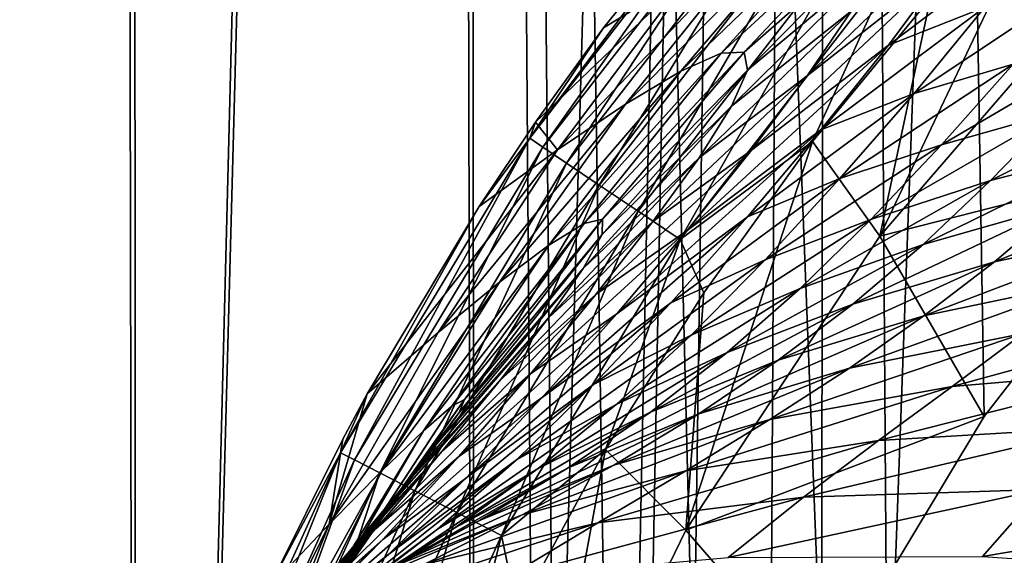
# Model space of a CAD drawing. Header units: metres. Extents: x -106 to 264, y -111 to 81.
# Tile 413 of 549: x 187.17 to 191.36, y 42.11 to 44.39. Entities that reach past the tile are written whole.
import ezdxf

# ---------------------------------------------------------------- set-up
doc = ezdxf.new("R2010")
doc.units = ezdxf.units.M
doc.layers.add('solid_20422013', color=7, linetype='CONTINUOUS')

msp = doc.modelspace()

# ---------------------------------------------------------------- linework, layer by layer
at = {"layer": 'solid_20422013'}
for points in [[(186.306625, 80.599998, -10.073905), (187.568237, 80.599998, -11.595023), (186.383133, 28.6, -10.176958)], [(187.637299, 80.599998, 11.668878), (186.374359, 80.599998, 10.165876), (186.382919, 28.6, 10.176676)], [(187.637299, 80.599998, 11.668878), (186.382919, 28.6, 10.176676), (187.667664, 28.6, 11.699088)], [(187.568237, 80.599998, -11.595023), (187.667862, 28.6, -11.699291), (186.383133, 28.6, -10.176958)], [(187.568237, 80.599998, -11.595023), (188.995987, 80.599998, -12.957083), (187.667862, 28.6, -11.699291)], [(189.061157, 80.599998, 13.012347), (187.637299, 80.599998, 11.668878), (187.667664, 28.6, 11.699088)], [(189.061157, 80.599998, 13.012347), (187.667664, 28.6, 11.699088), (189.11499, 28.6, 13.058065)], [(188.995987, 80.599998, -12.957083), (189.115143, 28.6, -13.058193), (187.667862, 28.6, -11.699291)], [(188.995987, 80.599998, -12.957083), (190.593018, 80.599998, -14.15769), (189.115143, 28.6, -13.058193)], [(189.061157, 80.599998, 13.012347), (189.380585, 36.841465, 13.275089), (189.471237, 37.997131, 13.347105)], [(189.061157, 80.599998, 13.012347), (189.11499, 28.6, 13.058065), (189.380585, 36.841465, 13.275089)], [(189.061157, 80.599998, 13.012347), (189.471237, 37.997131, 13.347105), (189.695663, 39.163502, 13.521124)], [(189.061157, 80.599998, 13.012347), (189.695663, 39.163502, 13.521124), (190.064301, 40.36076, 13.794268)], [(189.061157, 80.599998, 13.012347), (190.064301, 40.36076, 13.794268), (190.582352, 41.545742, 14.153016)], [(190.648392, 80.599998, 14.194724), (189.061157, 80.599998, 13.012347), (190.582352, 41.545742, 14.153016)], [(190.593018, 80.599998, -14.15769), (189.700378, 36.801403, -13.524714), (189.115143, 28.6, -13.058193)], [(190.593018, 80.599998, -14.15769), (189.785522, 37.863556, -13.589125), (189.700378, 36.801403, -13.524714)], [(190.593018, 80.599998, -14.15769), (190.00148, 38.93964, -13.748801), (189.785522, 37.863556, -13.589125)], [(190.593018, 80.599998, -14.15769), (190.35791, 40.049076, -14.001075), (190.00148, 38.93964, -13.748801)], [(190.593018, 80.599998, -14.15769), (190.862579, 41.151493, -14.335533), (190.35791, 40.049076, -14.001075)], [(190.648392, 80.599998, 14.194724), (190.582352, 41.545742, 14.153016), (191.273834, 42.698761, 14.589522)], [(190.593018, 80.599998, -14.15769), (192.31282, 80.599998, -15.162481), (190.862579, 41.151493, -14.335533)], [(190.648392, 80.599998, 14.194724), (191.273834, 42.698761, 14.589522), (192.124634, 43.796078, 15.065805)], [(192.355667, 80.599998, 15.184137), (190.648392, 80.599998, 14.194724), (192.124634, 43.796078, 15.065805)], [(192.31282, 80.599998, -15.162481), (191.547913, 42.233349, -14.749988), (190.862579, 41.151493, -14.335533)], [(189.33931, 43.884235, 30.809227), (190.234421, 45.074963, 31.020134), (190.298462, 45.120766, 30.809227)], [(189.33931, 43.884235, 30.809227), (190.298462, 45.120766, 30.809227), (189.395828, 43.846153, 30.59314)], [(190.298462, 45.120766, 30.809227), (190.349976, 45.076149, 30.59314), (189.395828, 43.846153, 30.59314)], [(189.33931, 43.884235, 30.809227), (189.653534, 44.354244, 31.020294), (190.234421, 45.074963, 31.020134)], [(189.395828, 43.846153, 30.59314), (190.349976, 45.076149, 30.59314), (189.496094, 43.778637, 30.390276)], [(190.349976, 45.076149, 30.59314), (190.441376, 44.997032, 30.390276), (189.496094, 43.778637, 30.390276)], [(190.008682, 44.57103, 38.652149), (190.234421, 45.074963, 31.020134), (189.653534, 44.354244, 31.020294)], [(190.829361, 43.467747, 30), (191.046371, 44.48296, 30), (191.583115, 45.055222, 30)], [(191.812943, 44.60598, 30), (190.829361, 43.467747, 30), (191.583115, 45.055222, 30)], [(189.496094, 43.778637, 30.390276), (190.441376, 44.997032, 30.390276), (189.635208, 43.684967, 30.219296)], [(190.441376, 44.997032, 30.390276), (190.568176, 44.88726, 30.219296), (189.635208, 43.684967, 30.219296)], [(189.982788, 44.169754, 53.128002), (190.758438, 44.91819, 59.710949), (190.571121, 44.86071, 52.989822)], [(189.982788, 44.169754, 53.128002), (190.154648, 44.246429, 59.897186), (190.758438, 44.91819, 59.710949)], [(190.154648, 44.246429, 59.897186), (190.869995, 44.90649, 66.141014), (190.758438, 44.91819, 59.710949)], [(190.154648, 44.246429, 59.897186), (190.252319, 44.250778, 66.368759), (190.869995, 44.90649, 66.141014)], [(190.252319, 44.250778, 66.368759), (190.8965, 44.81776, 72.284996), (190.869995, 44.90649, 66.141014)], [(190.520691, 44.149879, 89.092842), (191.118225, 44.620445, 90.532928), (191.32254, 44.924286, 85.078865)], [(190.709915, 44.427357, 83.749825), (190.520691, 44.149879, 89.092842), (191.32254, 44.924286, 85.078865)], [(189.635208, 43.684967, 30.219296), (190.568176, 44.88726, 30.219296), (189.801529, 43.573044, 30.094542)], [(189.746811, 44.02956, 46.062691), (190.571121, 44.86071, 52.989822), (190.317841, 44.742321, 45.972588)], [(189.746811, 44.02956, 46.062691), (189.982788, 44.169754, 53.128002), (190.571121, 44.86071, 52.989822)], [(190.568176, 44.88726, 30.219296), (190.719772, 44.756084, 30.094542), (189.801529, 43.573044, 30.094542)], [(190.252319, 44.250778, 66.368759), (190.266403, 44.174595, 72.541199), (190.8965, 44.81776, 72.284996)], [(190.266403, 44.174595, 72.541199), (190.839249, 44.654083, 78.150925), (190.8965, 44.81776, 72.284996)], [(190.866272, 44.281239, 95.723351), (191.277618, 44.442924, 100.458107), (191.555389, 44.801979, 95.540131)], [(191.118225, 44.620445, 90.532928), (190.866272, 44.281239, 95.723351), (191.555389, 44.801979, 95.540131)], [(189.457077, 43.834549, 38.696243), (190.317841, 44.742321, 45.972588), (190.008682, 44.57103, 38.652149)], [(189.457077, 43.834549, 38.696243), (189.746811, 44.02956, 46.062691), (190.317841, 44.742321, 45.972588)], [(189.801529, 43.573044, 30.094542), (190.719772, 44.756084, 30.094542), (189.979614, 43.453156, 30.022247)], [(190.719772, 44.756084, 30.094542), (190.882095, 44.615585, 30.022247), (189.979614, 43.453156, 30.022247)], [(190.198608, 44.02066, 78.422501), (190.709915, 44.427357, 83.749825), (190.839249, 44.654083, 78.150925)], [(190.266403, 44.174595, 72.541199), (190.198608, 44.02066, 78.422501), (190.839249, 44.654083, 78.150925)], [(189.979614, 43.453156, 30.022247), (190.882095, 44.615585, 30.022247), (190.543701, 43.869949, 30)], [(190.283691, 43.833961, 94.191116), (190.866272, 44.281239, 95.723351), (191.118225, 44.620445, 90.532928)], [(190.520691, 44.149879, 89.092842), (190.283691, 43.833961, 94.191116), (191.118225, 44.620445, 90.532928)], [(190.882095, 44.615585, 30.022247), (191.046371, 44.48296, 30), (190.543701, 43.869949, 30)], [(192.124634, 43.796078, 15.065805), (190.829361, 43.467747, 30), (191.812943, 44.60598, 30)], [(189.364304, 43.952583, 31.020103), (190.008682, 44.57103, 38.652149), (189.653534, 44.354244, 31.020294)], [(189.457077, 43.834549, 38.696243), (190.008682, 44.57103, 38.652149), (189.364304, 43.952583, 31.020103)], [(190.975555, 44.075451, 105.100754), (191.3974, 44.199265, 109.300392), (191.700073, 44.557777, 104.961426)], [(191.277618, 44.442924, 100.458107), (190.975555, 44.075451, 105.100754), (191.700073, 44.557777, 104.961426)], [(190.829361, 43.467747, 30), (190.543701, 43.869949, 30), (191.046371, 44.48296, 30)], [(190.578918, 43.9198, 100.651337), (190.975555, 44.075451, 105.100754), (191.277618, 44.442924, 100.458107)], [(190.866272, 44.281239, 95.723351), (190.578918, 43.9198, 100.651337), (191.277618, 44.442924, 100.458107)], [(190.060547, 43.801464, 84.02903), (190.520691, 44.149879, 89.092842), (190.709915, 44.427357, 83.749825)], [(190.198608, 44.02066, 78.422501), (190.060547, 43.801464, 84.02903), (190.709915, 44.427357, 83.749825)], [(189.33931, 43.884235, 30.809227), (189.364304, 43.952583, 31.020103), (189.653534, 44.354244, 31.020294)], [(191.092392, 43.85656, 113.343102), (191.584457, 43.995956, 116.878304), (191.868439, 44.310398, 113.168953)], [(191.3974, 44.199265, 109.300392), (191.092392, 43.85656, 113.343102), (191.868439, 44.310398, 113.168953)], [(190.010345, 43.491966, 99.051849), (190.578918, 43.9198, 100.651337), (190.866272, 44.281239, 95.723351)], [(190.283691, 43.833961, 94.191116), (190.010345, 43.491966, 99.051849), (190.866272, 44.281239, 95.723351)], [(189.421555, 43.4286, 53.323452), (190.154648, 44.246429, 59.897186), (189.982788, 44.169754, 53.128002)], [(189.421555, 43.4286, 53.323452), (189.571365, 43.521255, 60.156818), (190.154648, 44.246429, 59.897186)], [(189.571365, 43.521255, 60.156818), (190.252319, 44.250778, 66.368759), (190.154648, 44.246429, 59.897186)], [(189.571365, 43.521255, 60.156818), (189.649826, 43.539307, 66.68364), (190.252319, 44.250778, 66.368759)], [(189.649826, 43.539307, 66.68364), (190.266403, 44.174595, 72.541199), (190.252319, 44.250778, 66.368759)], [(190.660004, 43.712242, 109.461952), (191.092392, 43.85656, 113.343102), (191.3974, 44.199265, 109.300392)], [(190.975555, 44.075451, 105.100754), (190.660004, 43.712242, 109.461952), (191.3974, 44.199265, 109.300392)], [(189.210602, 43.270588, 46.192093), (189.982788, 44.169754, 53.128002), (189.746811, 44.02956, 46.062691)], [(189.210602, 43.270588, 46.192093), (189.421555, 43.4286, 53.323452), (189.982788, 44.169754, 53.128002)], [(189.647568, 43.474358, 72.895729), (190.198608, 44.02066, 78.422501), (190.266403, 44.174595, 72.541199)], [(189.649826, 43.539307, 66.68364), (189.647568, 43.474358, 72.895729), (190.266403, 44.174595, 72.541199)], [(189.86412, 43.529816, 89.377434), (190.283691, 43.833961, 94.191116), (190.520691, 44.149879, 89.092842)], [(190.060547, 43.801464, 84.02903), (189.86412, 43.529816, 89.377434), (190.520691, 44.149879, 89.092842)], [(191.301788, 43.704136, 120.301628), (191.875183, 43.853821, 123.220894), (192.140366, 44.124458, 120.096138)], [(191.584457, 43.995956, 116.878304), (191.301788, 43.704136, 120.301628), (192.140366, 44.124458, 120.096138)], [(190.266891, 43.549511, 105.311668), (190.660004, 43.712242, 109.461952), (190.975555, 44.075451, 105.100754)], [(190.578918, 43.9198, 100.651337), (190.266891, 43.549511, 105.311668), (190.975555, 44.075451, 105.100754)], [(188.949081, 43.056519, 38.760281), (189.746811, 44.02956, 46.062691), (189.457077, 43.834549, 38.696243)], [(188.949081, 43.056519, 38.760281), (189.210602, 43.270588, 46.192093), (189.746811, 44.02956, 46.062691)], [(189.566895, 43.330124, 78.802254), (190.060547, 43.801464, 84.02903), (190.198608, 44.02066, 78.422501)], [(189.647568, 43.474358, 72.895729), (189.566895, 43.330124, 78.802254), (190.198608, 44.02066, 78.422501)], [(190.791946, 43.538597, 117.088257), (191.301788, 43.704136, 120.301628), (191.584457, 43.995956, 116.878304)], [(191.092392, 43.85656, 113.343102), (190.791946, 43.538597, 117.088257), (191.584457, 43.995956, 116.878304)], [(189.124084, 43.593182, 31.019705), (189.457077, 43.834549, 38.696243), (189.364304, 43.952583, 31.020103)], [(189.33931, 43.884235, 30.809227), (189.124084, 43.593182, 31.019705), (189.364304, 43.952583, 31.020103)], [(189.710175, 43.13644, 103.672134), (190.266891, 43.549511, 105.311668), (190.578918, 43.9198, 100.651337)], [(190.010345, 43.491966, 99.051849), (189.710175, 43.13644, 103.672134), (190.578918, 43.9198, 100.651337)], [(188.533524, 42.544983, 30.809227), (189.124084, 43.593182, 31.019705), (189.33931, 43.884235, 30.809227)], [(188.533524, 42.544983, 30.809227), (189.33931, 43.884235, 30.809227), (188.594101, 42.513786, 30.59314)], [(189.33931, 43.884235, 30.809227), (189.395828, 43.846153, 30.59314), (188.594101, 42.513786, 30.59314)], [(189.979614, 43.453156, 30.022247), (190.543701, 43.869949, 30), (190.08049, 43.225323, 30)], [(190.003662, 42.215256, 30), (190.08049, 43.225323, 30), (190.543701, 43.869949, 30)], [(190.829361, 43.467747, 30), (190.003662, 42.215256, 30), (190.543701, 43.869949, 30)], [(190.341721, 43.365974, 113.535583), (190.791946, 43.538597, 117.088257), (191.092392, 43.85656, 113.343102)], [(190.660004, 43.712242, 109.461952), (190.341721, 43.365974, 113.535583), (191.092392, 43.85656, 113.343102)], [(191.013977, 43.432358, 123.463722), (191.602478, 43.599205, 126.113411), (191.875183, 43.853821, 123.220894)], [(191.301788, 43.704136, 120.301628), (191.013977, 43.432358, 123.463722), (191.875183, 43.853821, 123.220894)], [(188.594101, 42.513786, 30.59314), (189.395828, 43.846153, 30.59314), (188.701599, 42.458488, 30.390276)], [(188.648102, 42.796272, 31.017935), (189.457077, 43.834549, 38.696243), (189.124084, 43.593182, 31.019705)], [(188.949081, 43.056519, 38.760281), (189.457077, 43.834549, 38.696243), (188.648102, 42.796272, 31.017935)], [(189.395828, 43.846153, 30.59314), (189.496094, 43.778637, 30.390276), (188.701599, 42.458488, 30.390276)], [(189.621231, 43.218536, 94.484322), (190.010345, 43.491966, 99.051849), (190.283691, 43.833961, 94.191116)], [(189.86412, 43.529816, 89.377434), (189.621231, 43.218536, 94.484322), (190.283691, 43.833961, 94.191116)], [(188.701599, 42.458488, 30.390276), (189.496094, 43.778637, 30.390276), (188.850739, 42.381771, 30.219296)], [(189.496094, 43.778637, 30.390276), (189.635208, 43.684967, 30.219296), (188.850739, 42.381771, 30.219296)], [(189.419022, 43.119507, 84.425545), (189.86412, 43.529816, 89.377434), (190.060547, 43.801464, 84.02903)], [(189.566895, 43.330124, 78.802254), (189.419022, 43.119507, 84.425545), (190.060547, 43.801464, 84.02903)], [(192.124634, 43.796078, 15.065805), (191.273834, 42.698761, 14.589522), (190.829361, 43.467747, 30)], [(191.317673, 43.358047, 128.803421), (192.004608, 43.504234, 131.035156), (192.268112, 43.737976, 128.532578)], [(191.602478, 43.599205, 126.113411), (191.317673, 43.358047, 128.803421), (192.268112, 43.737976, 128.532578)], [(188.850739, 42.381771, 30.219296), (189.635208, 43.684967, 30.219296), (189.029037, 42.290119, 30.094542)], [(189.635208, 43.684967, 30.219296), (189.801529, 43.573044, 30.094542), (189.029037, 42.290119, 30.094542)], [(189.940872, 43.183781, 109.698738), (190.341721, 43.365974, 113.535583), (190.660004, 43.712242, 109.461952)], [(190.266891, 43.549511, 105.311668), (189.940872, 43.183781, 109.698738), (190.660004, 43.712242, 109.461952)], [(190.490677, 43.244678, 120.552132), (191.013977, 43.432358, 123.463722), (191.301788, 43.704136, 120.301628)], [(190.791946, 43.538597, 117.088257), (190.490677, 43.244678, 120.552132), (191.301788, 43.704136, 120.301628)], [(190.714554, 43.178047, 126.389389), (191.317673, 43.358047, 128.803421), (191.602478, 43.599205, 126.113411)], [(191.013977, 43.432358, 123.463722), (190.714554, 43.178047, 126.389389), (191.602478, 43.599205, 126.113411)], [(188.533524, 42.544983, 30.809227), (188.648102, 42.796272, 31.017935), (189.124084, 43.593182, 31.019705)], [(189.029037, 42.290119, 30.094542), (189.801529, 43.573044, 30.094542), (189.219955, 42.191936, 30.022247)], [(189.801529, 43.573044, 30.094542), (189.979614, 43.453156, 30.022247), (189.219955, 42.191936, 30.022247)], [(188.887695, 42.638031, 53.599438), (189.571365, 43.521255, 60.156818), (189.421555, 43.4286, 53.323452)], [(188.887695, 42.638031, 53.599438), (189.008453, 42.742603, 60.519375), (189.571365, 43.521255, 60.156818)], [(189.008453, 42.742603, 60.519375), (189.649826, 43.539307, 66.68364), (189.571365, 43.521255, 60.156818)], [(189.008453, 42.742603, 60.519375), (189.061981, 42.771305, 67.120308), (189.649826, 43.539307, 66.68364)], [(189.061981, 42.771305, 67.120308), (189.647568, 43.474358, 72.895729), (189.649826, 43.539307, 66.68364)], [(189.215378, 42.855637, 89.788269), (189.621231, 43.218536, 94.484322), (189.86412, 43.529816, 89.377434)], [(189.419022, 43.119507, 84.425545), (189.215378, 42.855637, 89.788269), (189.86412, 43.529816, 89.377434)], [(189.39238, 42.779942, 108.047424), (189.940872, 43.183781, 109.698738), (190.266891, 43.549511, 105.311668)], [(189.710175, 43.13644, 103.672134), (189.39238, 42.779942, 108.047424), (190.266891, 43.549511, 105.311668)], [(190.026779, 43.045727, 117.320335), (190.490677, 43.244678, 120.552132), (190.791946, 43.538597, 117.088257)], [(190.341721, 43.365974, 113.535583), (190.026779, 43.045727, 117.320335), (190.791946, 43.538597, 117.088257)], [(189.039139, 42.715797, 73.387314), (189.566895, 43.330124, 78.802254), (189.647568, 43.474358, 72.895729)], [(189.061981, 42.771305, 67.120308), (189.039139, 42.715797, 73.387314), (189.647568, 43.474358, 72.895729)], [(189.342789, 42.880447, 99.360115), (189.710175, 43.13644, 103.672134), (190.010345, 43.491966, 99.051849)], [(189.621231, 43.218536, 94.484322), (189.342789, 42.880447, 99.360115), (190.010345, 43.491966, 99.051849)], [(191.017807, 43.127426, 131.321945), (191.729294, 43.276573, 133.405136), (192.004608, 43.504234, 131.035156)], [(191.317673, 43.358047, 128.803421), (191.017807, 43.127426, 131.321945), (192.004608, 43.504234, 131.035156)], [(188.709991, 42.467155, 46.376881), (189.421555, 43.4286, 53.323452), (189.210602, 43.270588, 46.192093)], [(188.709991, 42.467155, 46.376881), (188.887695, 42.638031, 53.599438), (189.421555, 43.4286, 53.323452)], [(189.219955, 42.191936, 30.022247), (189.979614, 43.453156, 30.022247), (189.662216, 42.558208, 30)], [(189.979614, 43.453156, 30.022247), (190.08049, 43.225323, 30), (189.662216, 42.558208, 30)], [(191.273834, 42.698761, 14.589522), (190.003662, 42.215256, 30), (190.829361, 43.467747, 30)], [(190.180664, 42.972115, 123.754608), (190.714554, 43.178047, 126.389389), (191.013977, 43.432358, 123.463722)], [(190.490677, 43.244678, 120.552132), (190.180664, 42.972115, 123.754608), (191.013977, 43.432358, 123.463722)], [(189.611496, 42.836002, 113.806961), (190.026779, 43.045727, 117.320335), (190.341721, 43.365974, 113.535583)], [(189.940872, 43.183781, 109.698738), (189.611496, 42.836002, 113.806961), (190.341721, 43.365974, 113.535583)], [(190.397781, 42.938541, 129.104965), (191.017807, 43.127426, 131.321945), (191.317673, 43.358047, 128.803421)], [(190.714554, 43.178047, 126.389389), (190.397781, 42.938541, 129.104965), (191.317673, 43.358047, 128.803421)], [(188.942963, 42.580986, 79.332726), (189.419022, 43.119507, 84.425545), (189.566895, 43.330124, 78.802254)], [(189.039139, 42.715797, 73.387314), (188.942963, 42.580986, 79.332726), (189.566895, 43.330124, 78.802254)], [(188.486008, 42.239796, 38.852528), (189.210602, 43.270588, 46.192093), (188.949081, 43.056519, 38.760281)], [(188.486008, 42.239796, 38.852528), (188.709991, 42.467155, 46.376881), (189.210602, 43.270588, 46.192093)], [(190.700241, 42.904339, 133.700226), (191.440308, 43.051968, 135.673981), (191.729294, 43.276573, 133.405136)], [(191.017807, 43.127426, 131.321945), (190.700241, 42.904339, 133.700226), (191.729294, 43.276573, 133.405136)], [(188.967392, 42.551643, 94.912926), (189.342789, 42.880447, 99.360115), (189.621231, 43.218536, 94.484322)], [(189.215378, 42.855637, 89.788269), (188.967392, 42.551643, 94.912926), (189.621231, 43.218536, 94.484322)], [(190.003662, 42.215256, 30), (189.662216, 42.558208, 30), (190.08049, 43.225323, 30)], [(189.708008, 42.750507, 120.828392), (190.180664, 42.972115, 123.754608), (190.490677, 43.244678, 120.552132)], [(190.026779, 43.045727, 117.320335), (189.708008, 42.750507, 120.828392), (190.490677, 43.244678, 120.552132)], [(189.066208, 42.43504, 112.173218), (189.611496, 42.836002, 113.806961), (189.940872, 43.183781, 109.698738)], [(189.39238, 42.779942, 108.047424), (189.066208, 42.43504, 112.173218), (189.940872, 43.183781, 109.698738)], [(189.853958, 42.71822, 126.715576), (190.397781, 42.938541, 129.104965), (190.714554, 43.178047, 126.389389)], [(190.180664, 42.972115, 123.754608), (189.853958, 42.71822, 126.715576), (190.714554, 43.178047, 126.389389)], [(189.037598, 42.528419, 104.002449), (189.39238, 42.779942, 108.047424), (189.710175, 43.13644, 103.672134)], [(189.342789, 42.880447, 99.360115), (189.037598, 42.528419, 104.002449), (189.710175, 43.13644, 103.672134)], [(191.137344, 42.826878, 137.872726), (192.034119, 42.903801, 139.799911), (192.290894, 43.142418, 137.629486)], [(191.440308, 43.051968, 135.673981), (191.137344, 42.826878, 137.872726), (192.290894, 43.142418, 137.629486)], [(188.784012, 42.379959, 84.985687), (189.215378, 42.855637, 89.788269), (189.419022, 43.119507, 84.425545)], [(188.942963, 42.580986, 79.332726), (188.784012, 42.379959, 84.985687), (189.419022, 43.119507, 84.425545)], [(190.059906, 42.710945, 131.640778), (190.700241, 42.904339, 133.700226), (191.017807, 43.127426, 131.321945)], [(190.397781, 42.938541, 129.104965), (190.059906, 42.710945, 131.640778), (191.017807, 43.127426, 131.321945)], [(188.486008, 42.239796, 38.852528), (188.949081, 43.056519, 38.760281), (188.648102, 42.796272, 31.017935)], [(190.36235, 42.685783, 135.969543), (191.137344, 42.826878, 137.872726), (191.440308, 43.051968, 135.673981)], [(190.700241, 42.904339, 133.700226), (190.36235, 42.685783, 135.969543), (191.440308, 43.051968, 135.673981)], [(189.283295, 42.515038, 117.634781), (189.708008, 42.750507, 120.828392), (190.026779, 43.045727, 117.320335)], [(189.611496, 42.836002, 113.806961), (189.283295, 42.515038, 117.634781), (190.026779, 43.045727, 117.320335)], [(189.375916, 42.477573, 124.07428), (189.853958, 42.71822, 126.715576), (190.180664, 42.972115, 123.754608)], [(189.708008, 42.750507, 120.828392), (189.375916, 42.477573, 124.07428), (190.180664, 42.972115, 123.754608)], [(189.503693, 42.480274, 129.458054), (190.059906, 42.710945, 131.640778), (190.397781, 42.938541, 129.104965)], [(189.853958, 42.71822, 126.715576), (189.503693, 42.480274, 129.458054), (190.397781, 42.938541, 129.104965)], [(189.697479, 42.492325, 134.027817), (190.36235, 42.685783, 135.969543), (190.700241, 42.904339, 133.700226)], [(190.059906, 42.710945, 131.640778), (189.697479, 42.492325, 134.027817), (190.700241, 42.904339, 133.700226)], [(190.824158, 42.596436, 140.031342), (191.775604, 42.654156, 141.964249), (192.034119, 42.903801, 139.799911)], [(191.137344, 42.826878, 137.872726), (190.824158, 42.596436, 140.031342), (192.034119, 42.903801, 139.799911)], [(188.572906, 42.125931, 90.375572), (188.967392, 42.551643, 94.912926), (189.215378, 42.855637, 89.788269)], [(188.784012, 42.379959, 84.985687), (188.572906, 42.125931, 90.375572), (189.215378, 42.855637, 89.788269)], [(188.685013, 42.220585, 99.812424), (189.037598, 42.528419, 104.002449), (189.342789, 42.880447, 99.360115)], [(188.967392, 42.551643, 94.912926), (188.685013, 42.220585, 99.812424), (189.342789, 42.880447, 99.360115)], [(188.739136, 42.113049, 116.045555), (189.283295, 42.515038, 117.634781), (189.611496, 42.836002, 113.806961)], [(189.066208, 42.43504, 112.173218), (188.739136, 42.113049, 116.045555), (189.611496, 42.836002, 113.806961)], [(190.003845, 42.468052, 138.161148), (190.824158, 42.596436, 140.031342), (191.137344, 42.826878, 137.872726)], [(190.36235, 42.685783, 135.969543), (190.003845, 42.468052, 138.161148), (191.137344, 42.826878, 137.872726)], [(188.455109, 41.914551, 72.785194), (189.039139, 42.715797, 73.387314), (189.061981, 42.771305, 67.120308)], [(188.488281, 41.945671, 66.595856), (188.455109, 41.914551, 72.785194), (189.061981, 42.771305, 67.120308)], [(188.486008, 42.239796, 38.852528), (188.648102, 42.796272, 31.017935), (188.54335, 42.602623, 31.017403)], [(188.488281, 41.945671, 66.595856), (189.061981, 42.771305, 67.120308), (189.008453, 42.742603, 60.519375)], [(188.533524, 42.544983, 30.809227), (188.54335, 42.602623, 31.017403), (188.648102, 42.796272, 31.017935)], [(188.714218, 42.175316, 108.407364), (189.066208, 42.43504, 112.173218), (189.39238, 42.779942, 108.047424)], [(189.037598, 42.528419, 104.002449), (188.714218, 42.175316, 108.407364), (189.39238, 42.779942, 108.047424)], [(188.358231, 41.808834, 78.651382), (188.942963, 42.580986, 79.332726), (189.039139, 42.715797, 73.387314)], [(188.455109, 41.914551, 72.785194), (188.358231, 41.808834, 78.651382), (189.039139, 42.715797, 73.387314)], [(188.456696, 41.899212, 60.074253), (189.008453, 42.742603, 60.519375), (188.887695, 42.638031, 53.599438)], [(188.456696, 41.899212, 60.074253), (188.488281, 41.945671, 66.595856), (189.008453, 42.742603, 60.519375)], [(188.947098, 42.219543, 121.189713), (189.375916, 42.477573, 124.07428), (189.708008, 42.750507, 120.828392)], [(189.283295, 42.515038, 117.634781), (188.947098, 42.219543, 121.189713), (189.708008, 42.750507, 120.828392)], [(189.021103, 42.224178, 127.072571), (189.503693, 42.480274, 129.458054), (189.853958, 42.71822, 126.715576)], [(189.375916, 42.477573, 124.07428), (189.021103, 42.224178, 127.072571), (189.853958, 42.71822, 126.715576)], [(189.125305, 42.255482, 132.01181), (189.697479, 42.492325, 134.027817), (190.059906, 42.710945, 131.640778)], [(189.503693, 42.480274, 129.458054), (189.125305, 42.255482, 132.01181), (190.059906, 42.710945, 131.640778)], [(189.307098, 42.279743, 136.297043), (190.003845, 42.468052, 138.161148), (190.36235, 42.685783, 135.969543)], [(189.697479, 42.492325, 134.027817), (189.307098, 42.279743, 136.297043), (190.36235, 42.685783, 135.969543)], [(191.273834, 42.698761, 14.589522), (190.582352, 41.545742, 14.153016), (190.003662, 42.215256, 30)], [(188.368942, 41.783211, 53.242123), (188.887695, 42.638031, 53.599438), (188.709991, 42.467155, 46.376881)], [(188.368942, 41.783211, 53.242123), (188.456696, 41.899212, 60.074253), (188.887695, 42.638031, 53.599438)], [(190.505157, 42.35556, 142.179626), (191.518845, 42.388733, 144.15094), (191.775604, 42.654156, 141.964249)], [(190.824158, 42.596436, 140.031342), (190.505157, 42.35556, 142.179626), (191.775604, 42.654156, 141.964249)], [(188.226807, 41.966225, 31.015434), (188.486008, 42.239796, 38.852528), (188.54335, 42.602623, 31.017403)], [(188.533524, 42.544983, 30.809227), (188.226807, 41.966225, 31.015434), (188.54335, 42.602623, 31.017403)], [(189.629532, 42.24593, 140.306335), (190.505157, 42.35556, 142.179626), (190.824158, 42.596436, 140.031342)], [(190.003845, 42.468052, 138.161148), (189.629532, 42.24593, 140.306335), (190.824158, 42.596436, 140.031342)], [(188.206009, 41.639999, 84.22728), (188.784012, 42.379959, 84.985687), (188.942963, 42.580986, 79.332726)], [(188.358231, 41.808834, 78.651382), (188.206009, 41.639999, 84.22728), (188.942963, 42.580986, 79.332726)], [(188.320236, 41.832096, 95.531219), (188.685013, 42.220585, 99.812424), (188.967392, 42.551643, 94.912926)], [(188.572906, 42.125931, 90.375572), (188.320236, 41.832096, 95.531219), (188.967392, 42.551643, 94.912926)], [(189.219955, 42.191936, 30.022247), (189.662216, 42.558208, 30), (189.287964, 41.865498, 30)], [(189.34996, 40.865459, 30), (189.287964, 41.865498, 30), (189.662216, 42.558208, 30)], [(190.003662, 42.215256, 30), (189.34996, 40.865459, 30), (189.662216, 42.558208, 30)], [(187.887878, 41.122517, 30.809227), (188.226807, 41.966225, 31.015434), (188.533524, 42.544983, 30.809227)], [(187.887878, 41.122517, 30.809227), (188.533524, 42.544983, 30.809227), (187.951675, 41.098526, 30.59314)], [(188.533524, 42.544983, 30.809227), (188.594101, 42.513786, 30.59314), (187.951675, 41.098526, 30.59314)], [(187.951675, 41.098526, 30.59314), (188.594101, 42.513786, 30.59314), (188.064835, 41.056015, 30.390276)], [(188.594101, 42.513786, 30.59314), (188.701599, 42.458488, 30.390276), (188.064835, 41.056015, 30.390276)], [(188.376007, 41.875431, 104.484726), (188.714218, 42.175316, 108.407364), (189.037598, 42.528419, 104.002449)], [(188.685013, 42.220585, 99.812424), (188.376007, 41.875431, 104.484726), (189.037598, 42.528419, 104.002449)], [(188.405624, 41.815865, 119.664803), (188.947098, 42.219543, 121.189713), (189.283295, 42.515038, 117.634781)], [(188.739136, 42.113049, 116.045555), (188.405624, 41.815865, 119.664803), (189.283295, 42.515038, 117.634781)], [(188.234207, 41.606483, 46.121735), (188.709991, 42.467155, 46.376881), (188.486008, 42.239796, 38.852528)], [(188.234207, 41.606483, 46.121735), (188.368942, 41.783211, 53.242123), (188.709991, 42.467155, 46.376881)], [(188.591812, 41.946774, 124.48053), (189.021103, 42.224178, 127.072571), (189.375916, 42.477573, 124.07428)], [(188.947098, 42.219543, 121.189713), (188.591812, 41.946774, 124.48053), (189.375916, 42.477573, 124.07428)], [(188.635544, 41.987625, 129.84314), (189.125305, 42.255482, 132.01181), (189.503693, 42.480274, 129.458054)], [(189.021103, 42.224178, 127.072571), (188.635544, 41.987625, 129.84314), (189.503693, 42.480274, 129.458054)], [(188.714523, 42.041031, 134.407455), (189.307098, 42.279743, 136.297043), (189.697479, 42.492325, 134.027817)], [(189.125305, 42.255482, 132.01181), (188.714523, 42.041031, 134.407455), (189.697479, 42.492325, 134.027817)], [(188.888733, 42.069321, 138.480057), (189.629532, 42.24593, 140.306335), (190.003845, 42.468052, 138.161148)], [(189.307098, 42.279743, 136.297043), (188.888733, 42.069321, 138.480057), (190.003845, 42.468052, 138.161148)], [(188.064835, 41.056015, 30.390276), (188.701599, 42.458488, 30.390276), (188.221848, 40.997047, 30.219296)], [(188.701599, 42.458488, 30.390276), (188.850739, 42.381771, 30.219296), (188.221848, 40.997047, 30.219296)], [(188.38118, 41.834, 112.570908), (188.739136, 42.113049, 116.045555), (189.066208, 42.43504, 112.173218)], [(188.714218, 42.175316, 108.407364), (188.38118, 41.834, 112.570908), (189.066208, 42.43504, 112.173218)], [(188.007004, 41.41975, 89.546349), (188.572906, 42.125931, 90.375572), (188.784012, 42.379959, 84.985687)], [(188.206009, 41.639999, 84.22728), (188.007004, 41.41975, 89.546349), (188.784012, 42.379959, 84.985687)], [(188.221848, 40.997047, 30.219296), (188.850739, 42.381771, 30.219296), (188.409531, 40.926613, 30.094542)], [(188.850739, 42.381771, 30.219296), (189.029037, 42.290119, 30.094542), (188.409531, 40.926613, 30.094542)], [(190.184753, 42.099167, 144.347336), (191.267593, 42.102497, 146.385345), (191.518845, 42.388733, 144.15094)], [(190.505157, 42.35556, 142.179626), (190.184753, 42.099167, 144.347336), (191.518845, 42.388733, 144.15094)], [(191.518845, 42.388733, 144.15094), (191.267593, 42.102497, 146.385345), (192.672089, 42.340363, 146.242096)], [(189.244873, 42.014, 142.436371), (190.184753, 42.099167, 144.347336), (190.505157, 42.35556, 142.179626)], [(189.629532, 42.24593, 140.306335), (189.244873, 42.014, 142.436371), (190.505157, 42.35556, 142.179626)], [(191.267593, 42.102497, 146.385345), (192.485962, 42.020164, 148.553177), (192.672089, 42.340363, 146.242096)], [(188.213882, 41.765289, 132.415222), (188.714523, 42.041031, 134.407455), (189.125305, 42.255482, 132.01181)], [(188.635544, 41.987625, 129.84314), (188.213882, 41.765289, 132.415222), (189.125305, 42.255482, 132.01181)], [(188.267136, 41.834091, 136.675644), (188.888733, 42.069321, 138.480057), (189.307098, 42.279743, 136.297043)], [(188.714523, 42.041031, 134.407455), (188.267136, 41.834091, 136.675644), (189.307098, 42.279743, 136.297043)], [(188.409531, 40.926613, 30.094542), (189.029037, 42.290119, 30.094542), (188.610519, 40.851154, 30.022247)], [(189.029037, 42.290119, 30.094542), (189.219955, 42.191936, 30.022247), (188.610519, 40.851154, 30.022247)], [(188.034531, 41.511471, 100.466713), (188.376007, 41.875431, 104.484726), (188.685013, 42.220585, 99.812424)], [(188.320236, 41.832096, 95.531219), (188.034531, 41.511471, 100.466713), (188.685013, 42.220585, 99.812424)], [(188.054245, 41.541103, 123.033295), (188.591812, 41.946774, 124.48053), (188.947098, 42.219543, 121.189713)], [(188.405624, 41.815865, 119.664803), (188.054245, 41.541103, 123.033295), (188.947098, 42.219543, 121.189713)], [(188.062149, 41.37825, 38.715485), (188.486008, 42.239796, 38.852528), (188.226807, 41.966225, 31.015434)], [(188.062149, 41.37825, 38.715485), (188.234207, 41.606483, 46.121735), (188.486008, 42.239796, 38.852528)], [(188.206436, 41.693993, 127.516212), (188.635544, 41.987625, 129.84314), (189.021103, 42.224178, 127.072571)], [(188.591812, 41.946774, 124.48053), (188.206436, 41.693993, 127.516212), (189.021103, 42.224178, 127.072571)], [(188.448441, 41.855492, 140.609604), (189.244873, 42.014, 142.436371), (189.629532, 42.24593, 140.306335)], [(188.888733, 42.069321, 138.480057), (188.448441, 41.855492, 140.609604), (189.629532, 42.24593, 140.306335)], [(190.582352, 41.545742, 14.153016), (189.34996, 40.865459, 30), (190.003662, 42.215256, 30)], [(191.547913, 42.233349, -14.749988), (191.647461, 41.056068, -13.964181), (190.862579, 41.151493, -14.335533)], [(188.047958, 41.529144, 108.926483), (188.38118, 41.834, 112.570908), (188.714218, 42.175316, 108.407364)], [(188.376007, 41.875431, 104.484726), (188.047958, 41.529144, 108.926483), (188.714218, 42.175316, 108.407364)], [(188.610519, 40.851154, 30.022247), (189.219955, 42.191936, 30.022247), (188.955612, 41.144165, 30)], [(189.219955, 42.191936, 30.022247), (189.287964, 41.865498, 30), (188.955612, 41.144165, 30)], [(187.769791, 41.159782, 94.641869), (188.320236, 41.832096, 95.531219), (188.572906, 42.125931, 90.375572)], [(188.007004, 41.41975, 89.546349), (187.769791, 41.159782, 94.641869), (188.572906, 42.125931, 90.375572)], [(188.044373, 41.515469, 116.489166), (188.405624, 41.815865, 119.664803), (188.739136, 42.113049, 116.045555)], [(188.38118, 41.834, 112.570908), (188.044373, 41.515469, 116.489166), (188.739136, 42.113049, 116.045555)]]:
    msp.add_3dface(points, dxfattribs=at)

doc.saveas('drawing.dxf')
